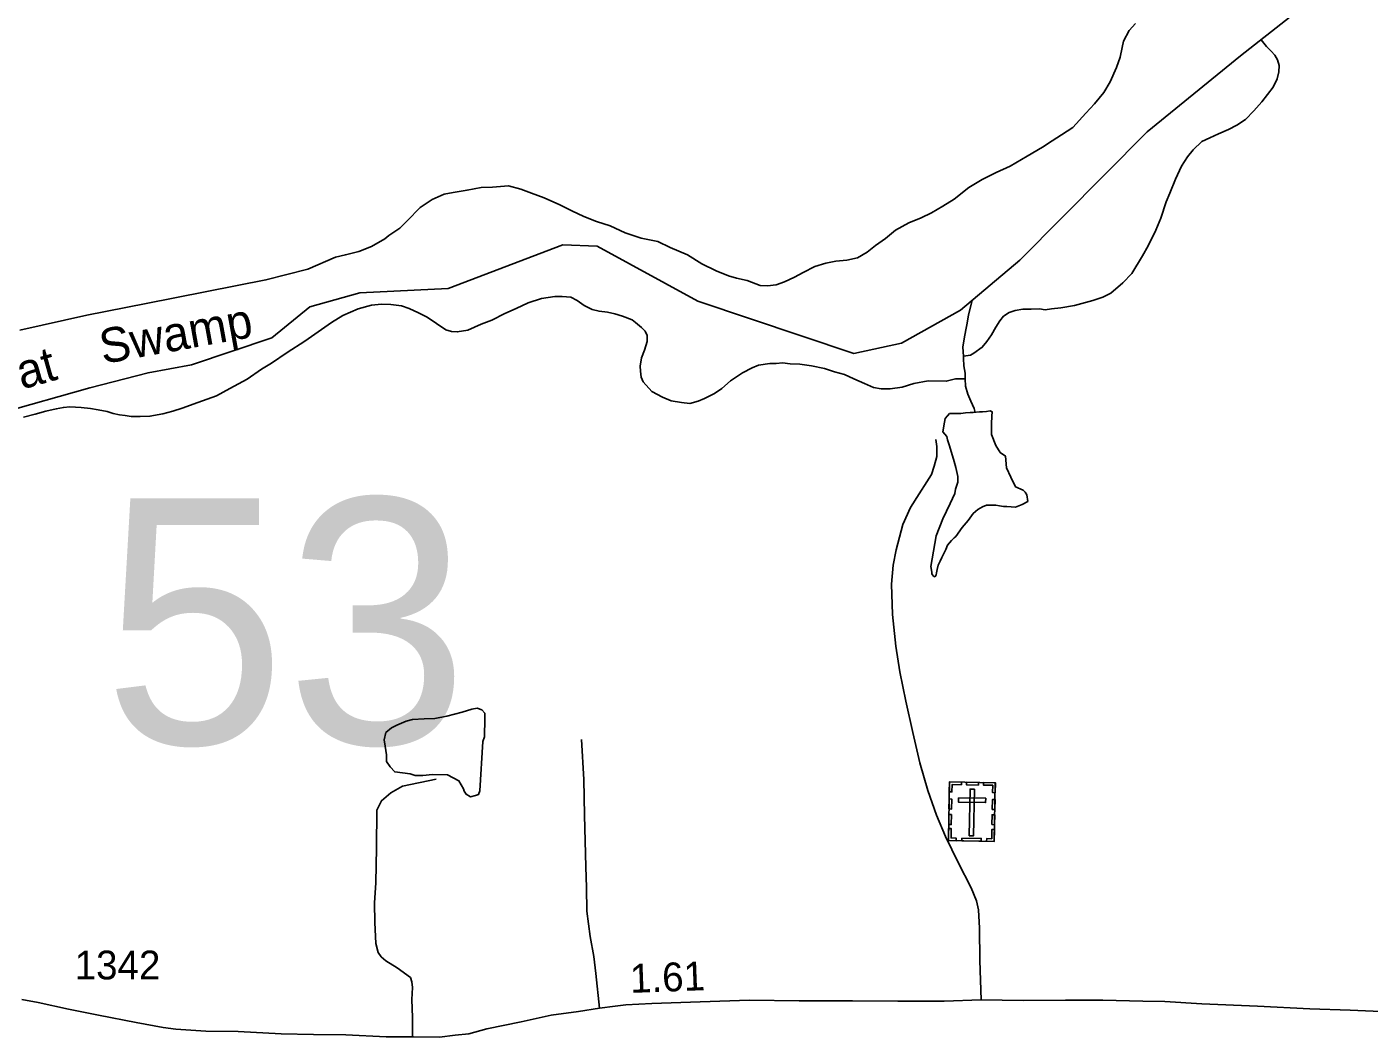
# Model space of a CAD drawing. Extents: x 2206922 to 2357709, y 510027 to 673830.
# Drawn here: x 2283873 to 2289697, y 654363 to 658749 of the extents above; entities that cross this region are included whole.
import ezdxf

# ---------------------------------------------------------------- set-up
doc = ezdxf.new("R2010")
doc.units = 0
for name, color, linetype in [('Exist Cultural Cemetery CELL', 7, 'Continuous'), ('Exist Hydrographic Creek Single Shore', 7, 'Continuous'), ('Exist Hydrographic Creek Single Shore Label', 7, 'Continuous'), ('Exist Hydrographic Misc Water Feature', 7, 'Continuous'), ('Exist Road Non-System Type 51', 7, 'Continuous'), ('Exist Road Secondary Mileage Hundredths English Label', 7, 'Continuous'), ('Exist Road Secondary Structure Standard Bridge Number Label', 7, 'Continuous'), ('Exist Road Secondary Type 51 Attributed', 7, 'Continuous'), ('Exist Road Secondary Type 51 Number Label', 7, 'Continuous')]:
    doc.layers.add(name, color=color, linetype=linetype)

msp = doc.modelspace()

# ---------------------------------------------------------------- linework, layer by layer
at = {"layer": 'Exist Cultural Cemetery CELL'}
for points in [[(2287876, 655471.4), (2288075, 655467.9), (2288070.6, 655213.3), (2287871.5, 655216.8)], [(2287875.2, 655428.1), (2287886.5, 655427.9), (2287887.1, 655460.1), (2287927.7, 655459.4), (2287927.9, 655470.5), (2287876, 655471.4)], [(2287950, 655470.1), (2288001.8, 655469.2), (2288001.6, 655457.8), (2287949.8, 655458.7)], [(2288074.3, 655424.6), (2288063, 655424.7), (2288063.5, 655456.9), (2288023, 655457.6), (2288023.2, 655468.8), (2288075.1, 655467.9)], [(2287915.6, 655402.6), (2287915.2, 655384), (2288033, 655381.9), (2288033.3, 655400.6)], [(2287984.5, 655440.2), (2287965.8, 655440.5), (2287962.2, 655237.8), (2287980.9, 655237.4)], [(2287873.9, 655353.9), (2287874.6, 655397.2), (2287886, 655397), (2287885.3, 655353.7)], [(2288061.6, 655351.7), (2288062.4, 655395), (2288073.8, 655394.8), (2288073, 655351.5)], [(2287872.7, 655286.7), (2287873.4, 655330), (2287884.8, 655329.8), (2287884.1, 655286.5)], [(2288060.5, 655285.8), (2288061.2, 655329.1), (2288072.6, 655328.9), (2288071.8, 655285.6)], [(2287904.6, 655216.3), (2287904.8, 655227.8), (2287882.8, 655228.1), (2287883.5, 655268.5), (2287872.4, 655268.7), (2287871.4, 655216.9)], [(2287929.2, 655227.3), (2288014, 655225.8), (2288013.8, 655214.4), (2287929, 655215.9)], [(2288037.4, 655213.9), (2288037.6, 655225.4), (2288059.6, 655225), (2288060.3, 655265.4), (2288071.5, 655265.2), (2288070.6, 655213.3)]]:
    msp.add_lwpolyline(points, close=True, dxfattribs=at)
at = {"layer": 'Exist Hydrographic Creek Single Shore'}
msp.add_lwpolyline([(2283756.5, 657072.4), (2284146.5, 657182.5), (2284399.5, 657247.1), (2284587.8, 657281.1), (2284935.6, 657399.2), (2285101.6, 657533.6), (2285317.6, 657594.8), (2285700.6, 657613.3), (2286198.7, 657803.1), (2286347.5, 657796.8), (2286783.7, 657558.4), (2287460.6, 657331.4), (2287667.7, 657376.4), (2287924.6, 657518.7), (2288180.7, 657736.5), (2288733.7, 658292.6), (2289138.7, 658622.2), (2289353.6, 658791.5), (2289576.5, 659094.3), (2289614.7, 659157.6), (2289652.8, 659214.4), (2289681.5, 659242.2), (2289839.4, 659306.1)], dxfattribs=at)
at = {"layer": 'Exist Hydrographic Misc Water Feature'}
for points in [[(2288682.7, 658763.4), (2288655.2, 658733.2), (2288631.2, 658686.9), (2288625.9, 658658.9), (2288616.2, 658616.9), (2288600.9, 658572.6), (2288573, 658510.7), (2288545.7, 658464.1), (2288505.9, 658414.1), (2288467, 658373.4), (2288411.2, 658311.2), (2288361.4, 658280.6), (2288321.8, 658254.1), (2288280, 658225.9), (2288212.5, 658187.5), (2288139.1, 658144.5), (2288079, 658116.3), (2288017.5, 658085.4), (2287959.9, 658051.1), (2287896.1, 658000.7), (2287846.9, 657969.9), (2287798.7, 657941.5), (2287753, 657919.2), (2287699.5, 657898.5), (2287641.8, 657866.2), (2287598.4, 657829.8), (2287554.7, 657799.4), (2287518.4, 657771.3), (2287477, 657746.6), (2287431, 657736.1), (2287383.1, 657731.6), (2287339.2, 657723.2), (2287291.4, 657708.9), (2287241.4, 657682.4), (2287203.6, 657662.1), (2287160.4, 657641.9), (2287124.3, 657629.5), (2287086.6, 657625), (2287054.6, 657626.6), (2286998.2, 657648.1), (2286952.2, 657657.8), (2286918, 657667.4), (2286863.9, 657689), (2286801.5, 657720.2), (2286739.2, 657759.7), (2286665, 657791.1), (2286611, 657816.3), (2286538.7, 657831.6), (2286468.7, 657855.2), (2286404.3, 657884.3), (2286344.3, 657903.9), (2286289.9, 657925.5), (2286237.6, 657950.8), (2286185.3, 657976.6), (2286117.3, 658005.9), (2286062.9, 658027.1), (2286017, 658044.5), (2285962.7, 658058.3), (2285893.1, 658053.5), (2285845, 658050.9), (2285783, 658040.4), (2285723.4, 658029.9)], [(2289228.4, 658692.9), (2289251.5, 658662.8), (2289271.8, 658643.1), (2289287.4, 658625.3), (2289299.9, 658605.2), (2289306, 658581.6), (2289304.4, 658553.4), (2289298.4, 658523.5), (2289281, 658487.2), (2289255.2, 658454.9), (2289231.6, 658422.8), (2289195.9, 658384.4), (2289160.7, 658346.3), (2289122.5, 658321.7), (2289086.8, 658303.5), (2289043, 658285), (2289005, 658266.8), (2288971.4, 658250.4), (2288933.9, 658214.2), (2288908.4, 658184), (2288882.6, 658143.7), (2288857.2, 658087.5), (2288831.7, 658027.2), (2288816, 657989), (2288792.4, 657918.7), (2288771.1, 657866.8), (2288738, 657798.4), (2288714, 657754.1), (2288666.9, 657677.7), (2288627.5, 657637.4), (2288575.8, 657593.3), (2288541.8, 657574.9), (2288498.1, 657560.4), (2288418.4, 657539.5), (2288358.7, 657529), (2288318.9, 657524.5), (2288290.6, 657520.3), (2288266.6, 657524.3), (2288230.7, 657524), (2288194.7, 657523.3), (2288160.8, 657517.1), (2288134.8, 657508.8), (2288111, 657493), (2288095.2, 657472.6), (2288077.4, 657444.5), (2288057.9, 657412.2), (2288038, 657382.3), (2288018.3, 657358.1), (2287982.4, 657331.8), (2287966.6, 657323.3), (2287936.7, 657319.3)], [(2285723.4, 658029.9), (2285683.4, 658021.8), (2285631.5, 657999.2), (2285580, 657964.7), (2285522.6, 657906.1), (2285491.4, 657875.5), (2285444.2, 657842.8), (2285426, 657828.3), (2285367.9, 657795.6), (2285313.5, 657773.8), (2285255.4, 657759.3), (2285211.8, 657748.4), (2285092, 657697.5), (2284910.5, 657650.3), (2284391.3, 657548.6)], [(2287943.7, 657221.3), (2287901.6, 657220.7), (2287862.1, 657210.5), (2287783.9, 657211.7), (2287722, 657201.2), (2287670.3, 657184.6), (2287618.3, 657178.2), (2287579.9, 657177.9), (2287546.1, 657183.5), (2287508.1, 657201.3), (2287461.8, 657220.9), (2287420, 657240.2), (2287377.5, 657251.8), (2287333.6, 657265.7), (2287277.2, 657277.1), (2287227.4, 657284.6), (2287185.2, 657286.1), (2287151.6, 657289.9), (2287123.5, 657287.7), (2287097.4, 657287.1), (2287047.6, 657280.9), (2287019.5, 657268.5), (2286978.1, 657246.3), (2286926.4, 657211.9), (2286888.7, 657179.5), (2286856.9, 657157.1), (2286813.2, 657134.9), (2286785.3, 657124.5), (2286749.4, 657114.1), (2286713.6, 657117.9), (2286669.3, 657125.3), (2286631.1, 657140.8), (2286584.8, 657166.4), (2286546.6, 657208.3), (2286538.7, 657228.2), (2286536, 657254.1), (2286533.7, 657275.9), (2286539.7, 657311.9), (2286553, 657346), (2286565.1, 657382.4), (2286564.7, 657408.4), (2286556.1, 657428.3), (2286540.5, 657444), (2286514, 657465.9), (2286500.1, 657477.7), (2286457.7, 657493), (2286423.6, 657503), (2286391.8, 657510.7), (2286355.7, 657514.1), (2286325.6, 657521.9), (2286291.6, 657539.5), (2286261.2, 657561.2), (2286233.3, 657575.1), (2286195.4, 657578.8), (2286163.4, 657578.3), (2286105.4, 657569.6), (2286047.6, 657551.2), (2285995.9, 657526.9), (2285946.3, 657504.4), (2285890.5, 657475.9), (2285844.6, 657457.7), (2285786.7, 657432.7), (2285740.8, 657424.6), (2285715.2, 657426), (2285691, 657434.1), (2285650.6, 657461.7), (2285610.6, 657489.3), (2285572.7, 657506.7), (2285532.1, 657526.6), (2285498, 657538.3), (2285451.7, 657543.6), (2285412.1, 657545.5), (2285367.8, 657540.8), (2285310.4, 657524.4), (2285244.4, 657495.8), (2285195.2, 657465.5), (2285137.3, 657424.7), (2285079.7, 657384.3), (2285002.2, 657335.6), (2284934.5, 657289), (2284890.6, 657262.7), (2284829.1, 657220.1), (2284754.1, 657179.5), (2284695.8, 657146.9), (2284614.6, 657118.2), (2284546.8, 657093.5), (2284506.8, 657080.9), (2284463.1, 657068.8), (2284406.9, 657058.2), (2284365.3, 657057.6), (2284325.3, 657057.1), (2284299.1, 657061.1), (2284275.1, 657065.1), (2284247.2, 657070.5), (2284221.4, 657078.5), (2284182.3, 657086), (2284149.4, 657091.5), (2284108.4, 657097)], [(2287936.7, 657319.3), (2287934.2, 657359), (2287940.4, 657395), (2287947.6, 657433.2), (2287953.3, 657463.2), (2287958.8, 657499.2), (2287974.4, 657561.1)], [(2283843.1, 657432.4), (2284133.6, 657497.8), (2284391.3, 657548.6)], [(2287943.7, 657221.3), (2287943.5, 657245.2), (2287939, 657277.2), (2287937.1, 657309.1), (2287936.7, 657319.3)], [(2287988.2, 657075.4), (2287982.8, 657091.7), (2287968.7, 657123.4), (2287956.2, 657153.7), (2287946.1, 657189.3), (2287943.7, 657221.3)], [(2284108.4, 657097), (2284059.1, 657099.7), (2284031.8, 657097), (2284000.9, 657090.2), (2283955, 657080.1), (2283909.3, 657067.5), (2283859, 657055.2)], [(2287979.4, 657075.2), (2288006.8, 657077.2), (2288019.1, 657077.3), (2288037, 657079.5), (2288052.6, 657081.6), (2288061, 657077.9), (2288060.3, 657058.2), (2288057.9, 657025.5), (2288057.9, 656978.8), (2288076.6, 656932), (2288095.3, 656901.7), (2288118.6, 656885.3), (2288123.3, 656834), (2288142, 656794.2), (2288163, 656752.2), (2288195.9, 656737.2), (2288205, 656728.9), (2288212, 656717.2), (2288216.7, 656689.1), (2288191, 656675.1), (2288163, 656663.5), (2288124.7, 656666.8), (2288110.6, 656666.5), (2288092.9, 656670.4), (2288076.8, 656672.4), (2288056.7, 656672.2), (2288036.8, 656672), (2288018.7, 656665.8), (2287999.2, 656653.3), (2287978.2, 656636), (2287957, 656606.5), (2287930.8, 656575.4), (2287903, 656536.2), (2287896.8, 656531.5), (2287884.5, 656518.6), (2287866.8, 656498.5), (2287860.6, 656480.3), (2287851, 656462.3), (2287843.2, 656446), (2287835, 656430.2), (2287827.2, 656411.9), (2287823.3, 656393.8), (2287819.4, 656378.2), (2287817.8, 656369.9), (2287815.9, 656363.7), (2287810, 656361.8), (2287806.1, 656364), (2287802, 656369.9), (2287799.7, 656373.9), (2287799.7, 656381.6), (2287795.2, 656405.8), (2287817.9, 656539.4), (2287847.4, 656613.1), (2287878.5, 656680.2), (2287899.7, 656722.7), (2287902.3, 656742.5), (2287911.9, 656772.7), (2287911.7, 656796.7), (2287903.5, 656836.4), (2287897.1, 656862.5), (2287888.7, 656886.5), (2287882.8, 656906.1), (2287876, 656930.2), (2287868, 656956.1), (2287864.1, 656970.1), (2287847.9, 656990.4), (2287854.9, 657032.5), (2287857.2, 657048.8), (2287867.6, 657060), (2287876.8, 657070), (2287893, 657070.4), (2287925, 657070.5), (2287945.3, 657072.7), (2287965.2, 657074.9), (2287979.4, 657075.2)], [(2285860.3, 655747.3), (2285858.5, 655667.2), (2285851.2, 655647.2), (2285838.5, 655432.6), (2285833, 655416.2), (2285820.3, 655412.6), (2285798.5, 655407.1), (2285778.5, 655418), (2285771.2, 655430.7), (2285767.6, 655441.7), (2285747.6, 655476.2), (2285698.5, 655501.7), (2285633, 655503.5), (2285591.2, 655499.9), (2285558.5, 655499.9), (2285536.7, 655507.1), (2285469.4, 655514.4), (2285449.4, 655536.3), (2285433, 655559.9), (2285433, 655589), (2285427.6, 655627.2), (2285423.9, 655654.5), (2285431.2, 655685.4), (2285454.8, 655705.4), (2285478.5, 655718.2), (2285518.5, 655734.5), (2285545.7, 655741.8), (2285596.7, 655745.4), (2285643.9, 655747.3), (2285694.8, 655756.4), (2285762.1, 655774.5), (2285803.9, 655787.3), (2285827.5, 655790.9), (2285847.5, 655783.6), (2285860.3, 655769.1), (2285860.3, 655747.3)]]:
    msp.add_lwpolyline(points, dxfattribs=at)
at = {"layer": 'Exist Road Non-System Type 51'}
for points in [[(2288013.1, 654525), (2288007.6, 654696.9), (2288006.3, 654836.7), (2288001.5, 654916.7), (2287993.1, 654954.5), (2287970.7, 655012.3), (2287913.7, 655121.7), (2287858.7, 655235.1), (2287819.8, 655326.7), (2287782.8, 655434.4), (2287747.6, 655553.9), (2287716.5, 655685.7), (2287687.3, 655821.2), (2287660.1, 655948.9), (2287643, 656060.6), (2287629.6, 656198.5), (2287624.5, 656330.3), (2287631.8, 656412.3), (2287645.1, 656478.5), (2287674, 656588.8), (2287707.3, 656662.9), (2287744.6, 656721.3), (2287778.3, 656773.6), (2287797.9, 656805.8), (2287809.5, 656842), (2287821.1, 656883.9), (2287820.8, 656927.9), (2287816.4, 656957.8)], [(2286358.4, 654489.4), (2286341.1, 654639.1), (2286332.4, 654713), (2286317.6, 654800.9), (2286302.4, 654910.8), (2286301.5, 655012.5), (2286298.7, 655102.6), (2286292.5, 655326.4), (2286289.1, 655482.2), (2286279.4, 655656)], [(2285547.1, 654365.2), (2285547.1, 654448.7), (2285543.7, 654527.2), (2285547.1, 654579), (2285543.7, 654604.1), (2285537.1, 654622.4), (2285480.3, 654664.2), (2285430.2, 654694.3), (2285410.1, 654712.7), (2285396.8, 654731), (2285386.8, 654769.5), (2285383.4, 654861.4), (2285381.8, 654946.6), (2285386.8, 655033.5), (2285390.1, 655185.5), (2285391.8, 655349.3), (2285411.8, 655389.4), (2285451.9, 655424.5), (2285503.7, 655452.9), (2285648.9, 655483)]]:
    msp.add_lwpolyline(points, dxfattribs=at)
at = {"layer": 'Exist Road Secondary Type 51 Attributed'}
msp.add_lwpolyline([(2283852.1, 654527.2), (2283922.3, 654513.8), (2284054.2, 654485.4), (2284184.5, 654458.7), (2284348.1, 654426.9), (2284465, 654405.2), (2284520.1, 654398.5), (2284650.3, 654390.2), (2284790.6, 654388.5), (2284976, 654378.5), (2285116.2, 654375.1), (2285256.5, 654373.5), (2285431.8, 654365.1), (2285550.4, 654365.1), (2285664, 654363.4), (2285730.8, 654371.8), (2285790.9, 654378.5), (2285869.4, 654400.2), (2286018, 654430.3), (2286148.2, 654458.7), (2286266.8, 654475.4), (2286358.4, 654489.4), (2286426.3, 654498), (2286472.3, 654504.4), (2286584.1, 654509.6), (2286794, 654517.5), (2287007.9, 654523.5), (2287223.7, 654521.5), (2287455.5, 654521.8), (2287651.6, 654519.6), (2287853.3, 654519.5), (2288013.1, 654525), (2288195.2, 654522.7), (2288379, 654524.4), (2288540.9, 654523.9), (2288715, 654519.5), (2288810.9, 654518.6), (2288970.8, 654507.9), (2289213, 654498.4), (2289438.8, 654486.4), (2289614.8, 654480), (2289846.8, 654470.3)], dxfattribs=at)

# ---------------------------------------------------------------- texts
at = {"layer": 'Exist Hydrographic Creek Single Shore Label'}
for s, rotation, p in [('Swamp', 10.24991, (2284203, 657284.9)), ('Great', 15.7662, (2283529.9, 657083.4))]:
    msp.add_text(s, height=150, rotation=rotation, dxfattribs=at).set_placement(p)
at = {"layer": 'Exist Road Secondary Mileage Hundredths English Label'}
msp.add_text('1.61', height=125, rotation=2.15551, dxfattribs=at).set_placement((2286492.2, 654555.4))
at = {"layer": 'Exist Road Secondary Structure Standard Bridge Number Label'}
msp.add_text('53', height=1066.27, dxfattribs=at).set_placement((2284203.9, 655636.2))
at = {"layer": 'Exist Road Secondary Type 51 Number Label'}
msp.add_text('1342', height=125, dxfattribs=at).set_placement((2284080.6, 654614.2))

doc.saveas('drawing.dxf')
